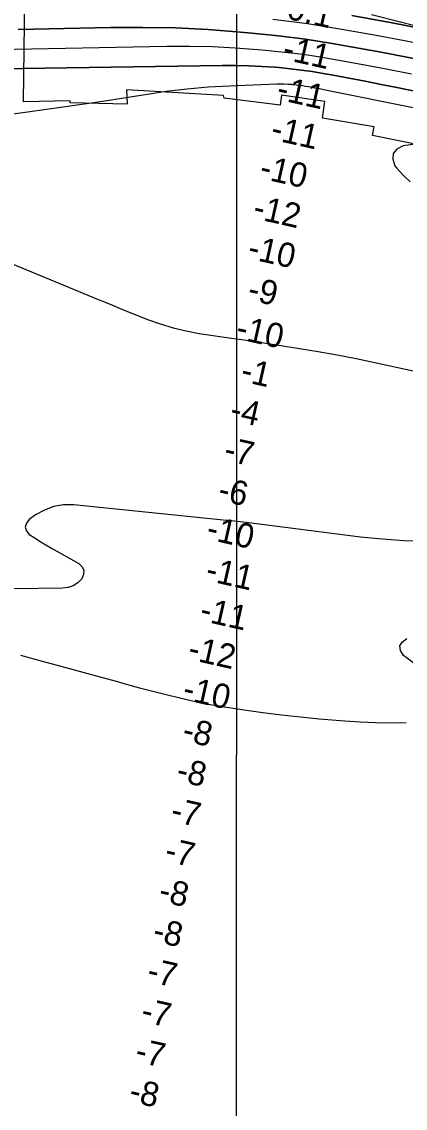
# Model space of a CAD drawing. Extents: x 3245246 to 3283090, y 806824 to 832173.
# Drawn here: x 3264596 to 3265543, y 820567 to 823248 of the extents above; entities that cross this region are included whole.
import ezdxf

# ---------------------------------------------------------------- set-up
doc = ezdxf.new("R2010")
doc.units = 0
for name, color, linetype in [('V-GRID-MAJR', 7, 'Continuous'), ('V-RIVR-EDGE', 7, 'Continuous'), ('V-RIVR-RANG', 7, 'Continuous'), ('V-RRAP-RVMT', 7, 'Continuous'), ('V-TOPO-DPTH', 7, 'Continuous'), ('V-TOPO-MINR', 7, 'Continuous'), ('V-TOPO-WATR', 7, 'Continuous')]:
    doc.layers.add(name, color=color, linetype=linetype)

msp = doc.modelspace()

# ---------------------------------------------------------------- linework, layer by layer
at = {"layer": 'V-GRID-MAJR'}
msp.add_spline([(3265123.1, 812206.4), (3265125.8, 818265.2), (3265128.4, 824327.5), (3265131.1, 830389.8), (3265131.1, 830393.2)], degree=3, dxfattribs=at)
at = {"layer": 'V-RIVR-EDGE'}
msp.add_lwpolyline([(3265611.6, 823226.2), (3265535.2, 823246), (3265460.4, 823264.8)], dxfattribs=at)
at = {"layer": 'V-RRAP-RVMT'}
for p, q in [((3264600.9, 823050.5), (3264604.4, 823365.3)), ((3264600.9, 823050.5), (3264604.4, 823365.3)), ((3265094.4, 823066.1), (3264854.9, 823079.8)), ((3264854.9, 823079.8), (3264856.7, 823044)), ((3265094.4, 823066.1), (3264854.9, 823079.8)), ((3264854.9, 823079.8), (3264856.7, 823044)), ((3264715.7, 823052.2), (3264600.9, 823050.5)), ((3264715.7, 823052.2), (3264600.9, 823050.5)), ((3264715.5, 823047.9), (3264715.7, 823052.2)), ((3264715.5, 823047.9), (3264715.7, 823052.2)), ((3264856.7, 823044), (3264715.5, 823047.9)), ((3264856.7, 823044), (3264715.5, 823047.9)), ((3265095.8, 823059.4), (3265094.4, 823066.1)), ((3265095.8, 823059.4), (3265094.4, 823066.1)), ((3265234.6, 823042.2), (3265095.8, 823059.4)), ((3265234.6, 823042.2), (3265095.8, 823059.4)), ((3265237.7, 823066.6), (3265234.6, 823042.2)), ((3265237.7, 823066.6), (3265234.6, 823042.2)), ((3265345, 823050.7), (3265237.7, 823066.6)), ((3265345, 823050.7), (3265237.7, 823066.6)), ((3265338.9, 823010.1), (3265345, 823050.7)), ((3265338.9, 823010.1), (3265345, 823050.7)), ((3265466.6, 822988.8), (3265338.9, 823010.1)), ((3265466.6, 822988.8), (3265338.9, 823010.1)), ((3265462.1, 822967.4), (3265466.6, 822988.8)), ((3265462.1, 822967.4), (3265466.6, 822988.8)), ((3265588.4, 822941.2), (3265462.1, 822967.4)), ((3265588.4, 822941.2), (3265462.1, 822967.4))]:
    msp.add_line(p, q, dxfattribs=at)
at = {"layer": 'V-TOPO-DPTH'}
for points in [[(3265411.2, 823263.4), (3265515.4, 823244.5), (3265642, 823219.6), (3265764.7, 823195), (3265887.4, 823169.8), (3266009.8, 823143.8), (3266132.1, 823117.3), (3266187.9, 823104.9), (3266282, 823083.4), (3266376, 823060.9), (3266469.6, 823036.9), (3266562.9, 823012), (3266655.4, 822984.5), (3266747.2, 822954.8), (3266837.7, 822921.4), (3266927.4, 822885.8), (3267064.1, 822828.4), (3267159.5, 822786.1), (3267253.9, 822741.6), (3267346.4, 822693.5), (3267437.9, 822643.1)], [(3264587.3, 823228.5), (3264815.1, 823233.5), (3264895.6, 823233.9), (3264976.1, 823232.5), (3265056.4, 823228.3), (3265136.7, 823222.3), (3265164.3, 823219.8), (3265230.6, 823212.8), (3265296.7, 823204.5), (3265362.5, 823194.3), (3265428.2, 823182.8), (3265483.9, 823172.3), (3265577.2, 823154.4)], [(3265577.2, 823154.4), (3265483.9, 823172.3), (3265428.2, 823182.8), (3265362.5, 823194.3), (3265296.7, 823204.5), (3265230.6, 823212.8), (3265164.3, 823219.8), (3265136.7, 823222.3), (3265056.4, 823228.3), (3264976.1, 823232.5), (3264895.6, 823233.9), (3264815.1, 823233.5), (3264587.3, 823228.5)], [(3264488.1, 823130.9), (3265091.4, 823139.9), (3265124, 823139.9), (3265156.6, 823139.2), (3265189.2, 823137.6), (3265221.7, 823135.3), (3265232.1, 823134.5), (3265259.4, 823131.8), (3265286.6, 823128.6), (3265313.8, 823124.6), (3265340.8, 823120.1), (3265365.6, 823115.6), (3265404.9, 823108.3), (3265444.2, 823100.9), (3265483.5, 823093.2), (3265522.7, 823085.3), (3266189.4, 822948.3)], [(3266189.4, 822948.3), (3265522.7, 823085.3), (3265483.5, 823093.2), (3265444.2, 823100.9), (3265404.9, 823108.3), (3265365.6, 823115.6), (3265340.8, 823120.1), (3265313.8, 823124.6), (3265286.6, 823128.6), (3265259.4, 823131.8), (3265232.1, 823134.5), (3265221.7, 823135.3), (3265189.2, 823137.6), (3265156.6, 823139.2), (3265124, 823139.9), (3265091.4, 823139.9), (3264488.1, 823130.9)], [(3265580.1, 822947), (3265537.8, 822941.6), (3265522.6, 822933.3), (3265513.2, 822922.6), (3265512.6, 822908.5), (3265517.9, 822892), (3265521.9, 822887), (3265538.2, 822869.3), (3265555.7, 822853)], [(3265580.1, 822947), (3265537.8, 822941.6), (3265522.6, 822933.3), (3265513.2, 822922.6), (3265512.6, 822908.5), (3265517.9, 822892), (3265521.9, 822887), (3265538.2, 822869.3), (3265555.7, 822853)]]:
    msp.add_lwpolyline(points, dxfattribs=at)
at = {"layer": 'V-TOPO-MINR'}
for points in [[(3267437.9, 822643.1), (3267346.4, 822693.5), (3267253.9, 822741.6), (3267159.5, 822786.1), (3267064.1, 822828.4), (3266927.4, 822885.8), (3266837.7, 822921.4), (3266747.2, 822954.8), (3266655.4, 822984.5), (3266562.9, 823012), (3266469.6, 823036.9), (3266376, 823060.9), (3266282, 823083.4), (3266187.9, 823104.9), (3266132.1, 823117.3), (3266009.8, 823143.8), (3265887.4, 823169.8), (3265764.7, 823195), (3265642, 823219.6), (3265515.4, 823244.5), (3265411.2, 823263.4)], [(3267497.6, 822579.6), (3267405.8, 822632.4), (3267325.5, 822676.6), (3267244.2, 822718.7), (3267161.3, 822757.7), (3267077.4, 822794.5), (3267013.8, 822821.1), (3266908.2, 822862.7), (3266801.6, 822901.4), (3266693.6, 822936), (3266584.7, 822967.8), (3266474.8, 822996.7), (3266364.7, 823024.4), (3266254.1, 823050.5), (3266143.3, 823075.5), (3266018, 823102.7), (3265899, 823128.1), (3265779.9, 823152.9), (3265660.6, 823176.9), (3265541.2, 823200.4), (3265471.8, 823213.8), (3265386.9, 823228.9), (3265301.7, 823242.4), (3265216.2, 823253.5)], [(3265558.5, 823118.6), (3265492, 823131.5), (3265425.3, 823144.1), (3265384.6, 823151.6), (3265338.2, 823159.5), (3265291.7, 823166.5), (3265245, 823172.2), (3265198.2, 823177), (3265179.6, 823178.6), (3265123.4, 823182.7), (3265067.1, 823185.5), (3265010.8, 823186.6), (3264954.4, 823186.4), (3264536.7, 823178.6)], [(3266189.4, 822948.3), (3265522.7, 823085.3), (3265483.5, 823093.2), (3265444.2, 823100.9), (3265404.9, 823108.3), (3265365.6, 823115.6), (3265340.8, 823120.1), (3265313.8, 823124.6), (3265286.6, 823128.6), (3265259.4, 823131.8), (3265232.1, 823134.5), (3265221.7, 823135.3), (3265189.2, 823137.6), (3265156.6, 823139.2), (3265124, 823139.9), (3265091.4, 823139.9), (3264488.1, 823130.9)], [(3266215.1, 822904.3), (3265349.9, 823078.3), (3265338.6, 823080.6), (3265327.2, 823082.8), (3265315.8, 823084.9), (3265304.4, 823086.9), (3265297.1, 823088.2), (3265289.3, 823089.5), (3265281.6, 823090.6), (3265273.8, 823091.5), (3265266, 823092.2), (3265263.1, 823092.5), (3265253.9, 823093.1), (3265244.6, 823093.4), (3265235.3, 823093.5), (3265226.1, 823093.3), (3265109.3, 823088.9), (3265056.9, 823085.9), (3265004.6, 823081.5), (3264952.6, 823075.2), (3264900.7, 823067.6), (3264848.8, 823059.2), (3264796.9, 823051.1), (3264745, 823043.4), (3264692.9, 823036.1), (3264456.5, 823003.6)], [(3265580.1, 822947), (3265537.8, 822941.6), (3265522.6, 822933.3), (3265513.2, 822922.6), (3265512.6, 822908.5), (3265517.9, 822892), (3265521.9, 822887), (3265538.2, 822869.3), (3265555.7, 822853)], [(3264442.8, 822703.9), (3264783.6, 822563.2), (3264814.4, 822550.5), (3264845.2, 822537.9), (3264876.1, 822525.5), (3264907, 822513.1), (3264938.3, 822501.9), (3264969.9, 822492.2), (3265002.2, 822484.7), (3265034.8, 822478.8), (3265114.5, 822467.2), (3265151.4, 822461.8), (3265188.2, 822456.3), (3265225, 822450.7), (3265261.8, 822444.9), (3265281.9, 822441.8), (3265328.7, 822434), (3265375.3, 822425.7), (3265421.9, 822416.6), (3265468.3, 822406.9), (3266081.4, 822273.6)], [(3265594.7, 821965.7), (3265540.7, 821967), (3265486.9, 821970.8), (3265433.2, 821976.2), (3265150.2, 822011.8), (3265136.1, 822013.5), (3265122, 822015.2), (3265107.9, 822016.7), (3265093.8, 822018.2), (3264724.7, 822055.6), (3264699.6, 822055.3), (3264675.4, 822051.7), (3264652.5, 822042.9), (3264630.5, 822030.7), (3264614.4, 822019.3), (3264607.8, 822010.1), (3264605, 822000.9), (3264608, 821991.8), (3264614.8, 821982.7), (3264628.3, 821973.9), (3264642, 821965.3), (3264655.8, 821957.1), (3264669.7, 821949), (3264737.6, 821910.8), (3264745.5, 821902.5), (3264750, 821893.6), (3264749.2, 821883.7), (3264744.9, 821873.1), (3264734.7, 821863.5), (3264723.5, 821856), (3264710.7, 821851.8), (3264696.8, 821849.7), (3264454.7, 821846.8)], [(3265585.1, 821649.7), (3265539, 821684), (3265531.8, 821696.2), (3265529.9, 821707.5), (3265535.9, 821717.1), (3265547.2, 821725.8)], [(3264593.4, 821684.4), (3264647.1, 821670), (3264692.6, 821657.7), (3264738.2, 821645.4), (3264783.7, 821632.9), (3264829.1, 821620.2), (3264854.4, 821613.2), (3264887.3, 821604.2), (3264920.2, 821595.5), (3264953.3, 821587.3), (3264986.4, 821579.4), (3265025.4, 821570.4), (3265039.2, 821567.4), (3265053, 821564.6), (3265066.8, 821562.1), (3265080.8, 821559.8), (3265145.3, 821550), (3265191.5, 821543.5), (3265237.8, 821537.5), (3265284.3, 821532.5), (3265330.8, 821528), (3265393.9, 821522.7), (3265431.7, 821520.1), (3265469.6, 821518.5), (3265507.5, 821518.1), (3265545.4, 821518.7)]]:
    msp.add_lwpolyline(points, dxfattribs=at)
at = {"layer": 'V-TOPO-WATR'}
msp.add_lwpolyline([(3265577.2, 823154.4), (3265483.9, 823172.3), (3265428.2, 823182.8), (3265362.5, 823194.3), (3265296.7, 823204.5), (3265230.6, 823212.8), (3265164.3, 823219.8), (3265136.7, 823222.3), (3265056.4, 823228.3), (3264976.1, 823232.5), (3264895.6, 823233.9), (3264815.1, 823233.5), (3264587.3, 823228.5)], dxfattribs=at)

# ---------------------------------------------------------------- texts
at = {"layer": 'V-RIVR-RANG'}
for s, p in [('0.1', (3265247.6, 823255.8)), ('-11', (3265237.6, 823155.9)), ('-11', (3265223, 823056.9)), ('-11', (3265208.4, 822958)), ('-10', (3265180.9, 822862)), ('-12', (3265164.6, 822763.4)), ('-10', (3265151.6, 822664.1)), ('-9', (3265151.3, 822562)), ('-10', (3265122.4, 822466.3)), ('-1', (3265134.1, 822361.4)), ('-4', (3265107.5, 822265.2)), ('-7', (3265092.7, 822166.3)), ('-6', (3265078, 822067.4)), ('-10', (3265049.4, 821971.7)), ('-11', (3265047.7, 821869.8)), ('-11', (3265033.1, 821770.9)), ('-12', (3265003.9, 821675.2)), ('-10', (3264990.9, 821575.9)), ('-8', (3264989.9, 821474)), ('-8', (3264975.3, 821375)), ('-7', (3264961.2, 821276)), ('-7', (3264946.6, 821177.1)), ('-8', (3264931.5, 821078.3)), ('-8', (3264916.9, 820979.3)), ('-7', (3264902.7, 820880.3)), ('-7', (3264888.1, 820781.4)), ('-7', (3264873.5, 820682.4)), ('-8', (3264858.4, 820583.6))]:
    msp.add_text(s, height=60, rotation=347.3111, dxfattribs=at).set_placement(p)

doc.saveas('drawing.dxf')
